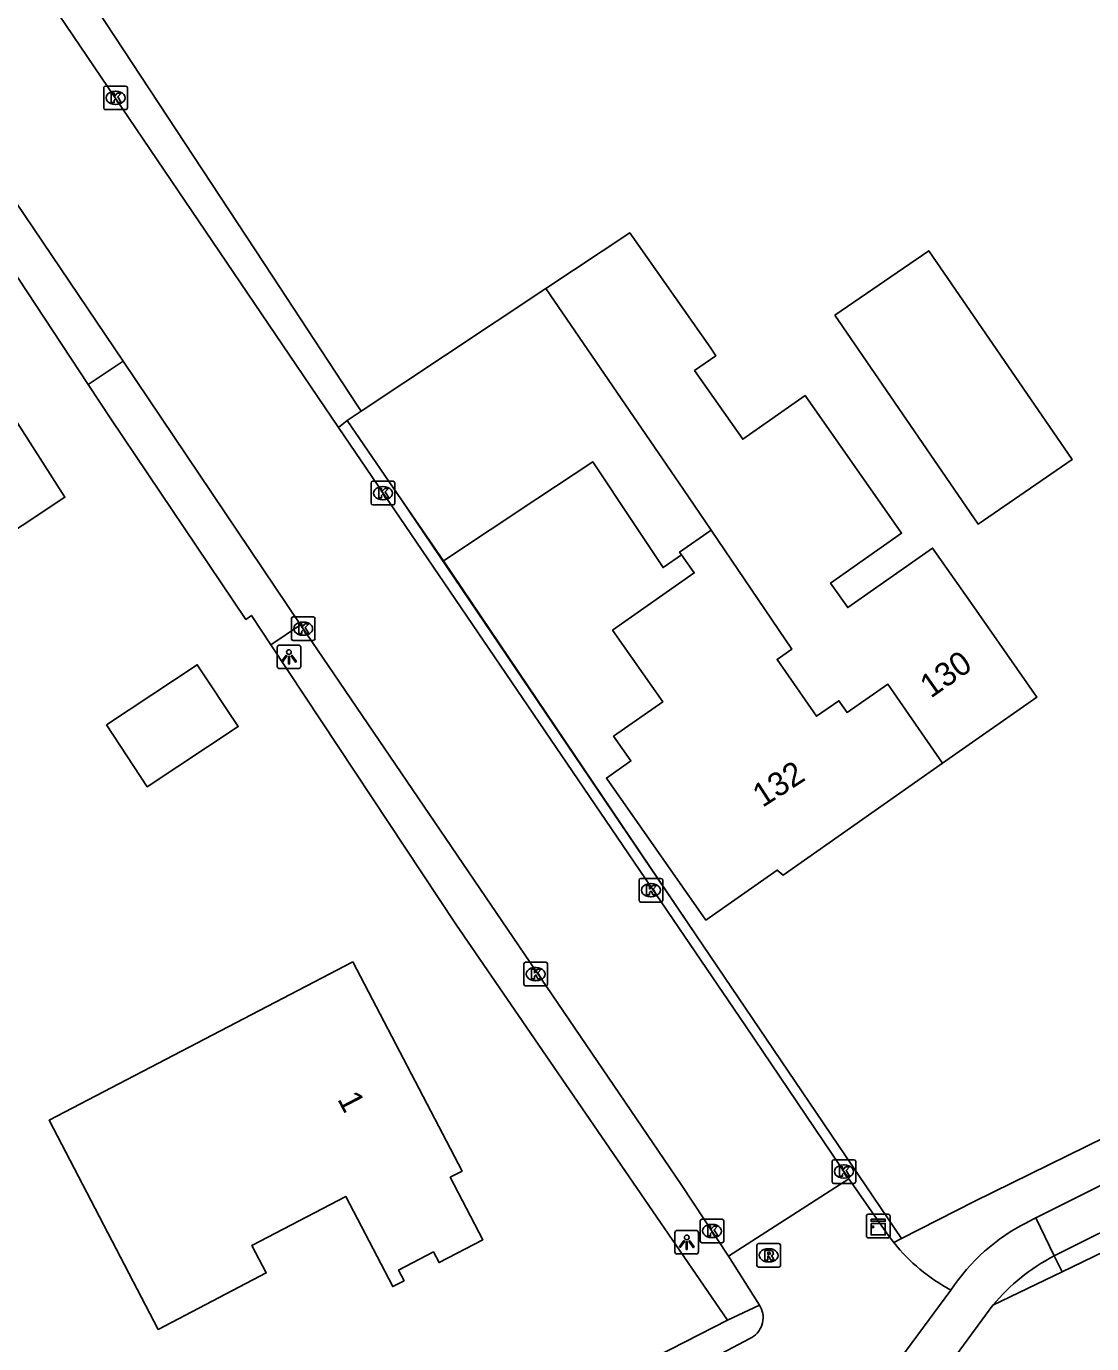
# Model space of a CAD drawing. Extents: x 157321 to 158827, y 386650 to 388532.
# Drawn here: x 157438.5 to 157483.6, y 387596.5 to 387652.3 of the extents above; entities that cross this region are included whole.
import ezdxf

# ---------------------------------------------------------------- set-up
doc = ezdxf.new("R2010")
doc.units = 0
for name, color, linetype in [('IMGEO_Berm_open', 7, 'Continuous'), ('IMGEO_Fietspad_open', 7, 'Continuous'), ('IMGEO_Kast', 7, 'Continuous'), ('IMGEO_Kolk', 7, 'Continuous'), ('IMGEO_Lichtpunt', 7, 'Continuous'), ('IMGEO_Muur', 7, 'Continuous'), ('IMGEO_Pand', 7, 'Continuous'), ('IMGEO_Pand_nummerreeks', 7, 'Continuous'), ('IMGEO_Rijbaan_lokaal_open', 7, 'Continuous'), ('IMGEO_Rioolput', 7, 'Continuous'), ('IMGEO_Voetpad_open', 7, 'Continuous')]:
    doc.layers.add(name, color=color, linetype=linetype)

msp = doc.modelspace()

# ---------------------------------------------------------------- linework, layer by layer
at = {"layer": 'IMGEO_Berm_open'}
msp.add_lwpolyline([(157482.017, 387600.249), (157482.357, 387599.577)], dxfattribs=at)
at = {"layer": 'IMGEO_Fietspad_open'}
for points in [[(157493.609, 387608.049), (157481.236, 387601.856)], [(157489.962, 387603.288), (157489.602, 387604.03), (157482.017, 387600.249)], [(157481.236, 387601.856), (157480.867, 387601.668)], [(157482.017, 387600.249), (157481.236, 387601.856)]]:
    msp.add_lwpolyline(points, dxfattribs=at)
for centre, radius, start, end in [((157484.73, 387594.08), 8.515, 116.978, 146.2846), ((157485.879, 387592.792), 8.397, 117.3823, 140.2597)]:
    msp.add_arc(centre, radius, start, end, dxfattribs=at)
at = {"layer": 'IMGEO_Kast'}
for p, q in [((157474.147, 387602.01), (157474.988, 387602.01)), ((157474.988, 387602.01), (157474.147, 387602.01)), ((157474.072, 387601.085), (157474.072, 387601.926)), ((157474.072, 387601.926), (157474.072, 387601.085)), ((157475.072, 387601.935), (157475.072, 387601.094)), ((157475.072, 387601.094), (157475.072, 387601.935)), ((157474.997, 387601.01), (157474.156, 387601.01)), ((157474.156, 387601.01), (157474.997, 387601.01))]:
    msp.add_line(p, q, dxfattribs=at)
for points in [[(157474.267, 387601.8), (157474.867, 387601.8), (157474.867, 387601.715), (157474.267, 387601.715), (157474.267, 387601.8)], [(157474.267, 387601.625), (157474.867, 387601.625), (157474.867, 387601.136), (157474.267, 387601.136), (157474.267, 387601.625)]]:
    msp.add_lwpolyline(points, dxfattribs=at)
msp.add_circle((157474.351, 387601.474), 0.0377, dxfattribs=at)
for centre, start, end in [((157474.15, 387601.932), 92.4484, 184.2845), ((157474.15, 387601.932), 92.4484, 184.2845), ((157474.994, 387601.932), 2.4484, 94.2845), ((157474.994, 387601.932), 2.4484, 94.2845), ((157474.15, 387601.088), 182.4484, 274.2845), ((157474.15, 387601.088), 182.4484, 274.2845), ((157474.994, 387601.088), 272.4484, 4.2845), ((157474.994, 387601.088), 272.4484, 4.2845)]:
    msp.add_arc(centre, 0.0779, start, end, dxfattribs=at)
at = {"layer": 'IMGEO_Kolk'}
for p, q in [((157441.799, 387648.823), (157441.799, 387649.675)), ((157441.874, 387649.749), (157442.726, 387649.749)), ((157442.287, 387649.529), (157442.312, 387649.529)), ((157442.8, 387649.675), (157442.8, 387648.823)), ((157442.31, 387648.969), (157442.285, 387648.969)), ((157442.726, 387648.749), (157441.874, 387648.749)), ((157453.114, 387632.098), (157453.114, 387632.95)), ((157453.189, 387633.024), (157454.041, 387633.024)), ((157453.602, 387632.804), (157453.627, 387632.804)), ((157454.115, 387632.95), (157454.115, 387632.098)), ((157453.625, 387632.244), (157453.6, 387632.244)), ((157454.041, 387632.024), (157453.189, 387632.024)), ((157449.738, 387626.364), (157449.738, 387627.216)), ((157449.813, 387627.29), (157450.665, 387627.29)), ((157450.226, 387627.07), (157450.251, 387627.07)), ((157450.739, 387627.216), (157450.739, 387626.364)), ((157450.249, 387626.51), (157450.224, 387626.51)), ((157450.665, 387626.29), (157449.813, 387626.29)), ((157464.45, 387615.297), (157464.45, 387616.149)), ((157464.525, 387616.223), (157465.377, 387616.223)), ((157464.938, 387616.003), (157464.963, 387616.003)), ((157465.451, 387616.149), (157465.451, 387615.297)), ((157464.961, 387615.443), (157464.936, 387615.443)), ((157465.377, 387615.223), (157464.525, 387615.223)), ((157459.578, 387611.749), (157459.578, 387612.601)), ((157459.653, 387612.675), (157460.505, 387612.675)), ((157460.579, 387612.601), (157460.579, 387611.749)), ((157460.066, 387612.455), (157460.091, 387612.455)), ((157460.505, 387611.675), (157459.653, 387611.675)), ((157460.089, 387611.895), (157460.064, 387611.895)), ((157472.618, 387603.391), (157472.618, 387604.243)), ((157472.693, 387604.317), (157473.545, 387604.317)), ((157473.619, 387604.243), (157473.619, 387603.391)), ((157473.106, 387604.097), (157473.131, 387604.097)), ((157473.545, 387603.317), (157472.693, 387603.317)), ((157473.129, 387603.537), (157473.104, 387603.537)), ((157467.037, 387600.877), (157467.037, 387601.729)), ((157467.112, 387601.803), (157467.964, 387601.803)), ((157467.525, 387601.583), (157467.55, 387601.583)), ((157468.038, 387601.729), (157468.038, 387600.877)), ((157467.548, 387601.023), (157467.523, 387601.023)), ((157467.964, 387600.803), (157467.112, 387600.803))]:
    msp.add_line(p, q, dxfattribs=at)
for points in [[(157441.799, 387648.823), (157441.799, 387649.675)], [(157441.874, 387649.749), (157442.726, 387649.749)], [(157442.12, 387649.449), (157442.243, 387649.449), (157442.243, 387649.298), (157442.373, 387649.449), (157442.537, 387649.449), (157442.391, 387649.298), (157442.544, 387649.049), (157442.392, 387649.049), (157442.307, 387649.213), (157442.243, 387649.146), (157442.243, 387649.049), (157442.12, 387649.049), (157442.12, 387649.449)], [(157442.8, 387649.675), (157442.8, 387648.823)], [(157442.726, 387648.749), (157441.874, 387648.749)], [(157453.114, 387632.098), (157453.114, 387632.95)], [(157453.189, 387633.024), (157454.041, 387633.024)], [(157453.435, 387632.724), (157453.558, 387632.724), (157453.558, 387632.573), (157453.688, 387632.724), (157453.852, 387632.724), (157453.706, 387632.573), (157453.859, 387632.324), (157453.707, 387632.324), (157453.622, 387632.488), (157453.558, 387632.421), (157453.558, 387632.324), (157453.435, 387632.324), (157453.435, 387632.724)], [(157454.115, 387632.95), (157454.115, 387632.098)], [(157454.041, 387632.024), (157453.189, 387632.024)], [(157449.738, 387626.364), (157449.738, 387627.216)], [(157449.813, 387627.29), (157450.665, 387627.29)], [(157450.739, 387627.216), (157450.739, 387626.364)], [(157450.059, 387626.99), (157450.182, 387626.99), (157450.182, 387626.839), (157450.312, 387626.99), (157450.476, 387626.99), (157450.33, 387626.839), (157450.483, 387626.59), (157450.331, 387626.59), (157450.246, 387626.754), (157450.182, 387626.687), (157450.182, 387626.59), (157450.059, 387626.59), (157450.059, 387626.99)], [(157450.665, 387626.29), (157449.813, 387626.29)], [(157464.45, 387615.297), (157464.45, 387616.149)], [(157464.525, 387616.223), (157465.377, 387616.223)], [(157464.771, 387615.923), (157464.894, 387615.923), (157464.894, 387615.772), (157465.024, 387615.923), (157465.188, 387615.923), (157465.042, 387615.772), (157465.195, 387615.523), (157465.043, 387615.523), (157464.958, 387615.687), (157464.894, 387615.62), (157464.894, 387615.523), (157464.771, 387615.523), (157464.771, 387615.923)], [(157465.451, 387616.149), (157465.451, 387615.297)], [(157465.377, 387615.223), (157464.525, 387615.223)], [(157459.578, 387611.749), (157459.578, 387612.601)], [(157459.653, 387612.675), (157460.505, 387612.675)], [(157460.579, 387612.601), (157460.579, 387611.749)], [(157459.899, 387612.375), (157460.022, 387612.375), (157460.022, 387612.224), (157460.152, 387612.375), (157460.316, 387612.375), (157460.17, 387612.224), (157460.323, 387611.975), (157460.171, 387611.975), (157460.086, 387612.139), (157460.022, 387612.072), (157460.022, 387611.975), (157459.899, 387611.975), (157459.899, 387612.375)], [(157460.505, 387611.675), (157459.653, 387611.675)], [(157472.618, 387603.391), (157472.618, 387604.243)], [(157472.693, 387604.317), (157473.545, 387604.317)], [(157473.619, 387604.243), (157473.619, 387603.391)], [(157472.939, 387604.017), (157473.062, 387604.017), (157473.062, 387603.866), (157473.192, 387604.017), (157473.356, 387604.017), (157473.21, 387603.866), (157473.363, 387603.617), (157473.211, 387603.617), (157473.126, 387603.781), (157473.062, 387603.714), (157473.062, 387603.617), (157472.939, 387603.617), (157472.939, 387604.017)], [(157473.545, 387603.317), (157472.693, 387603.317)], [(157467.037, 387600.877), (157467.037, 387601.729)], [(157467.112, 387601.803), (157467.964, 387601.803)], [(157467.358, 387601.503), (157467.481, 387601.503), (157467.481, 387601.352), (157467.611, 387601.503), (157467.775, 387601.503), (157467.629, 387601.352), (157467.782, 387601.103), (157467.63, 387601.103), (157467.545, 387601.267), (157467.481, 387601.2), (157467.481, 387601.103), (157467.358, 387601.103), (157467.358, 387601.503)], [(157468.038, 387601.729), (157468.038, 387600.877)], [(157467.964, 387600.803), (157467.112, 387600.803)]]:
    msp.add_lwpolyline(points, dxfattribs=at)
for centre, start, end in [((157441.876, 387649.673), 91.552, 178.448), ((157441.876, 387649.673), 91.552, 178.448), ((157442.724, 387649.673), 1.552, 88.448), ((157442.724, 387649.673), 1.552, 88.448), ((157441.876, 387648.825), 181.552, 268.448), ((157441.876, 387648.825), 181.552, 268.448), ((157442.724, 387648.825), 271.552, 358.448), ((157442.724, 387648.825), 271.552, 358.448), ((157453.191, 387632.948), 91.552, 178.448), ((157453.191, 387632.948), 91.552, 178.448), ((157454.039, 387632.948), 1.552, 88.448), ((157454.039, 387632.948), 1.552, 88.448), ((157453.191, 387632.1), 181.552, 268.448), ((157453.191, 387632.1), 181.552, 268.448), ((157454.039, 387632.1), 271.552, 358.448), ((157454.039, 387632.1), 271.552, 358.448), ((157449.815, 387627.214), 91.552, 178.448), ((157449.815, 387627.214), 91.552, 178.448), ((157450.663, 387627.214), 1.552, 88.448), ((157450.663, 387627.214), 1.552, 88.448), ((157449.815, 387626.366), 181.552, 268.448), ((157449.815, 387626.366), 181.552, 268.448), ((157450.663, 387626.366), 271.552, 358.448), ((157450.663, 387626.366), 271.552, 358.448), ((157464.527, 387616.147), 91.552, 178.448), ((157464.527, 387616.147), 91.552, 178.448), ((157465.375, 387616.147), 1.552, 88.448), ((157465.375, 387616.147), 1.552, 88.448), ((157464.527, 387615.299), 181.552, 268.448), ((157464.527, 387615.299), 181.552, 268.448), ((157465.375, 387615.299), 271.552, 358.448), ((157465.375, 387615.299), 271.552, 358.448), ((157459.655, 387612.599), 91.552, 178.448), ((157459.655, 387612.599), 91.552, 178.448), ((157460.503, 387612.599), 1.552, 88.448), ((157460.503, 387612.599), 1.552, 88.448), ((157459.655, 387611.751), 181.552, 268.448), ((157459.655, 387611.751), 181.552, 268.448), ((157460.503, 387611.751), 271.552, 358.448), ((157460.503, 387611.751), 271.552, 358.448), ((157472.695, 387604.241), 91.552, 178.448), ((157472.695, 387604.241), 91.552, 178.448), ((157473.543, 387604.241), 1.552, 88.448), ((157473.543, 387604.241), 1.552, 88.448), ((157472.695, 387603.393), 181.552, 268.448), ((157472.695, 387603.393), 181.552, 268.448), ((157473.543, 387603.393), 271.552, 358.448), ((157473.543, 387603.393), 271.552, 358.448), ((157467.114, 387601.727), 91.552, 178.448), ((157467.114, 387601.727), 91.552, 178.448), ((157467.962, 387601.727), 1.552, 88.448), ((157467.962, 387601.727), 1.552, 88.448), ((157467.114, 387600.879), 181.552, 268.448), ((157467.114, 387600.879), 181.552, 268.448), ((157467.962, 387600.879), 271.552, 358.448), ((157467.962, 387600.879), 271.552, 358.448)]:
    msp.add_arc(centre, 0.0765, start, end, dxfattribs=at)
for centre, major_axis, ratio, start_param, end_param in [((157442.286, 387649.249), (-0.387, 0.002), 0.722429, 4.712389, 7.853982), ((157442.311, 387649.249), (-0.39, 0.002), 0.717154, 1.570796, 4.712389), ((157453.601, 387632.524), (-0.387, 0.002), 0.722429, 4.712389, 7.853982), ((157453.626, 387632.524), (-0.39, 0.002), 0.717154, 1.570796, 4.712389), ((157450.225, 387626.79), (-0.387, 0.002), 0.722429, 4.712389, 7.853982), ((157450.25, 387626.79), (-0.39, 0.002), 0.717154, 1.570796, 4.712389), ((157464.937, 387615.723), (-0.387, 0.002), 0.722429, 4.712389, 7.853982), ((157464.962, 387615.723), (-0.39, 0.002), 0.717154, 1.570796, 4.712389), ((157460.065, 387612.175), (-0.387, 0.002), 0.722429, 4.712389, 7.853982), ((157460.09, 387612.175), (-0.39, 0.002), 0.717154, 1.570796, 4.712389), ((157473.105, 387603.817), (-0.387, 0.002), 0.722429, 4.712389, 7.853982), ((157473.13, 387603.817), (-0.39, 0.002), 0.717154, 1.570796, 4.712389), ((157467.524, 387601.303), (-0.387, 0.002), 0.722429, 4.712389, 7.853982), ((157467.549, 387601.303), (-0.39, 0.002), 0.717154, 1.570796, 4.712389)]:
    msp.add_ellipse(centre, major_axis=major_axis, ratio=ratio, start_param=start_param, end_param=end_param, dxfattribs=at)
at = {"layer": 'IMGEO_Lichtpunt'}
for p, q in [((157449.139, 387626.002), (157449.139, 387625.195)), ((157449.139, 387626.002), (157449.139, 387625.195)), ((157450.041, 387626.097), (157449.233, 387626.097)), ((157450.041, 387626.097), (157449.233, 387626.097)), ((157450.135, 387625.195), (157450.135, 387626.002)), ((157450.135, 387625.195), (157450.135, 387626.002)), ((157449.233, 387625.101), (157450.041, 387625.101)), ((157449.233, 387625.101), (157450.041, 387625.101)), ((157465.969, 387601.231), (157465.969, 387600.424)), ((157465.969, 387601.231), (157465.969, 387600.424)), ((157466.871, 387601.326), (157466.063, 387601.326)), ((157466.871, 387601.326), (157466.063, 387601.326)), ((157466.965, 387600.424), (157466.965, 387601.231)), ((157466.965, 387600.424), (157466.965, 387601.231)), ((157466.063, 387600.33), (157466.871, 387600.33)), ((157466.063, 387600.33), (157466.871, 387600.33))]:
    msp.add_line(p, q, dxfattribs=at)
for points in [[(157449.513, 387625.666), (157449.552, 387625.638), (157449.364, 387625.376), (157449.326, 387625.403), (157449.513, 387625.666)], [(157449.615, 387625.618), (157449.662, 387625.618), (157449.662, 387625.296), (157449.615, 387625.296), (157449.615, 387625.618)], [(157449.725, 387625.638), (157449.763, 387625.665), (157449.95, 387625.403), (157449.911, 387625.375), (157449.725, 387625.638)], [(157466.343, 387600.895), (157466.382, 387600.867), (157466.194, 387600.605), (157466.156, 387600.632), (157466.343, 387600.895)], [(157466.445, 387600.847), (157466.492, 387600.847), (157466.492, 387600.525), (157466.445, 387600.525), (157466.445, 387600.847)], [(157466.555, 387600.867), (157466.593, 387600.894), (157466.78, 387600.632), (157466.741, 387600.604), (157466.555, 387600.867)]]:
    msp.add_lwpolyline(points, dxfattribs=at)
for centre in [(157449.638, 387625.8), (157466.468, 387601.029)]:
    msp.add_circle(centre, 0.0994, dxfattribs=at)
for centre, start, end in [((157449.233, 387626.002), 90, 180), ((157449.233, 387626.002), 90, 180), ((157450.041, 387626.002), 0, 90), ((157450.041, 387626.002), 0, 90), ((157449.233, 387625.195), 180, 270), ((157449.233, 387625.195), 180, 270), ((157450.041, 387625.195), 270, 0), ((157450.041, 387625.195), 270, 360), ((157466.063, 387601.231), 90, 180), ((157466.063, 387601.231), 90, 180), ((157466.871, 387601.231), 0, 90), ((157466.871, 387601.231), 0, 90), ((157466.063, 387600.424), 180, 270), ((157466.063, 387600.424), 180, 270), ((157466.871, 387600.424), 270, 0), ((157466.871, 387600.424), 270, 360)]:
    msp.add_arc(centre, 0.0946, start, end, dxfattribs=at)
at = {"layer": 'IMGEO_Muur'}
for points in [[(157431.16, 387652.274), (157441.141, 387637.118)], [(157441.141, 387637.118), (157442.095, 387635.671)], [(157454.396, 387632.244), (157466.851, 387613.838)]]:
    msp.add_lwpolyline(points, dxfattribs=at)
at = {"layer": 'IMGEO_Pand'}
for points in [[(157419.341, 387645.069), (157428.476, 387650.638), (157440.159, 387632.352), (157431.022, 387626.307), (157430.353, 387627.404), (157426.19, 387624.866), (157427.395, 387622.889), (157427.627, 387623.031), (157427.961, 387622.484), (157422.111, 387618.917), (157408.617, 387638.531)], [(157460.51, 387641.181), (157464.06, 387643.54), (157467.454, 387638.698), (157467.705, 387638.34), (157466.804, 387637.708), (157468.838, 387634.806), (157471.476, 387636.655), (157475.562, 387630.826), (157472.556, 387628.718), (157473.283, 387627.68), (157476.871, 387630.196), (157478.419, 387627.989), (157481.289, 387623.895), (157477.296, 387621.095)], [(157472.732, 387640.048), (157478.8, 387631.216), (157482.779, 387633.95), (157476.711, 387642.782), (157472.732, 387640.048)], [(157460.51, 387641.181), (157456.263, 387638.36), (157452.692, 387635.988)], [(157467.504, 387630.962), (157466.329, 387632.678), (157460.51, 387641.181)], [(157452.692, 387635.988), (157452.098, 387635.593)], [(157452.098, 387635.593), (157454.396, 387632.244), (157456.173, 387629.654)], [(157456.173, 387629.654), (157460.12, 387632.276), (157462.493, 387633.853), (157464.231, 387631.235), (157465.468, 387629.372), (157466.247, 387629.918)], [(157466.247, 387629.918), (157466.168, 387630.03), (157467.504, 387630.962)], [(157467.504, 387630.962), (157470.917, 387625.923), (157470.289, 387625.489), (157471.954, 387623.08), (157472.91, 387623.74), (157473.254, 387623.242), (157474.985, 387624.439), (157477.296, 387621.095)], [(157477.296, 387621.095), (157470.543, 387616.36), (157470.294, 387616.575), (157467.281, 387614.462), (157463.072, 387620.464), (157464.109, 387621.192), (157463.377, 387622.237), (157465.453, 387623.693), (157463.33, 387626.721), (157466.788, 387629.146), (157466.247, 387629.918)], [(157441.913, 387622.716), (157445.76, 387625.261), (157447.491, 387622.645), (157443.643, 387620.1), (157441.913, 387622.716)], [(157452.343, 387612.69), (157456.96, 387603.835), (157456.464, 387603.577), (157457.841, 387600.935), (157455.987, 387599.969), (157455.753, 387600.417), (157454.275, 387599.646), (157454.508, 387599.198), (157454.029, 387598.948), (157452.039, 387602.766), (157448.069, 387600.696), (157448.678, 387599.528), (157444.103, 387597.142), (157439.49, 387605.989), (157452.343, 387612.69)]]:
    msp.add_lwpolyline(points, dxfattribs=at)
at = {"layer": 'IMGEO_Rijbaan_lokaal_open'}
for points in [[(157442.615, 387638.112), (157434.281, 387650.428), (157433.944, 387650.859), (157433.339, 387651.683), (157432.066, 387653.223), (157430.656, 387654.695), (157419.814, 387665.122)], [(157451.74, 387635.306), (157439.029, 387654.077)], [(157450.126, 387626.955), (157442.615, 387638.112)], [(157473.33, 387603.504), (157468.955, 387609.99), (157451.74, 387635.306)], [(157450.126, 387626.955), (157466.232, 387603.27), (157468.238, 387600.234)], [(157468.238, 387600.234), (157473.33, 387603.504)], [(157475.229, 387600.817), (157475.072, 387601.021), (157474.922, 387601.23), (157473.33, 387603.504)], [(157482.357, 387599.577), (157486.348, 387601.503)], [(157468.238, 387600.234), (157469.541, 387598.164)], [(157479.422, 387598.161), (157482.357, 387599.577)], [(157477.647, 387598.806), (157474.137, 387594.049)], [(157469.592, 387598.084), (157469.541, 387598.164)], [(157475.734, 387593.15), (157479.422, 387598.161)], [(157466.982, 387595.618), (157469.141, 387596.752)]]:
    msp.add_lwpolyline(points, dxfattribs=at)
for centre, radius, start, end in [((157481.265, 387605.615), 7.71, 218.4826, 242.0182), ((157468.729, 387597.634), 0.973, 295.0469, 27.5421)]:
    msp.add_arc(centre, radius, start, end, dxfattribs=at)
at = {"layer": 'IMGEO_Rioolput'}
for p, q in [((157469.437, 387599.848), (157469.437, 387600.7)), ((157469.512, 387600.774), (157470.364, 387600.774)), ((157469.925, 387600.554), (157469.95, 387600.554)), ((157470.438, 387600.7), (157470.438, 387599.848)), ((157470.364, 387599.774), (157469.512, 387599.774)), ((157469.948, 387599.994), (157469.923, 387599.994))]:
    msp.add_line(p, q, dxfattribs=at)
for points in [[(157469.437, 387599.848), (157469.437, 387600.7)], [(157469.512, 387600.774), (157470.364, 387600.774)], [(157470.026, 387600.472), (157469.774, 387600.474), (157469.774, 387600.074)], [(157469.952, 387600.393), (157469.898, 387600.393), (157469.898, 387600.312)], [(157469.898, 387600.312), (157469.95, 387600.312)], [(157470.438, 387600.7), (157470.438, 387599.848)], [(157470.364, 387599.774), (157469.512, 387599.774)], [(157469.774, 387600.074), (157469.898, 387600.074), (157469.898, 387600.236), (157469.909, 387600.236)], [(157469.956, 387600.207), (157470.027, 387600.074), (157470.167, 387600.074), (157470.102, 387600.2)]]:
    msp.add_lwpolyline(points, dxfattribs=at)
for centre, radius, start, end in [((157469.514, 387600.698), 0.0765, 91.552, 178.448), ((157469.514, 387600.698), 0.0765, 91.552, 178.448), ((157469.934, 387600.501), 0.19, 274.7715, 282.9687), ((157469.958, 387600.297), 0.0964, 77.0061, 93.1865), ((157469.972, 387600.354), 0.0378, 276.6634, 79.6772), ((157470.025, 387600.362), 0.109, 350.3612, 89.416), ((157470.023, 387600.362), 0.112, 277.5842, 350.9817), ((157470.362, 387600.698), 0.0765, 1.552, 88.448), ((157470.362, 387600.698), 0.0765, 1.552, 88.448), ((157469.514, 387599.85), 0.0765, 181.552, 268.448), ((157469.514, 387599.85), 0.0765, 181.552, 268.448), ((157469.908, 387600.183), 0.0533, 26.0293, 88.6989), ((157470.007, 387600.147), 0.108, 29.5134, 73.7905), ((157470.362, 387599.85), 0.0765, 271.552, 358.448), ((157470.362, 387599.85), 0.0765, 271.552, 358.448)]:
    msp.add_arc(centre, radius, start, end, dxfattribs=at)
for centre, major_axis, ratio, start_param, end_param in [((157469.924, 387600.274), (-0.387, 0.002), 0.722429, 4.712389, 7.853982), ((157469.949, 387600.274), (-0.39, 0.002), 0.717154, 1.570796, 4.712389)]:
    msp.add_ellipse(centre, major_axis=major_axis, ratio=ratio, start_param=start_param, end_param=end_param, dxfattribs=at)
at = {"layer": 'IMGEO_Voetpad_open'}
for points in [[(157441.141, 387637.118), (157431.16, 387652.274), (157430.814, 387652.063), (157417.795, 387664.547)], [(157435.461, 387661.595), (157437.054, 387659.761), (157448.936, 387641.697), (157452.491, 387636.294), (157452.692, 387635.988)], [(157441.141, 387637.118), (157442.615, 387638.112)], [(157448.87, 387626.108), (157448.047, 387627.351), (157447.816, 387627.183), (157442.095, 387635.671), (157441.141, 387637.118)], [(157451.74, 387635.306), (157452.098, 387635.593)], [(157456.173, 387629.654), (157466.851, 387613.838), (157475.55, 387600.981)], [(157448.87, 387626.108), (157450.126, 387626.955)], [(157468.188, 387597.53), (157456.697, 387614.284), (157448.87, 387626.108)], [(157475.55, 387600.981), (157478.632, 387602.553), (157492.871, 387609.553)], [(157475.55, 387600.981), (157475.229, 387600.817)], [(157469.541, 387598.164), (157468.188, 387597.53)], [(157444.6, 387585.462), (157468.188, 387597.53)]]:
    msp.add_lwpolyline(points, dxfattribs=at)

# ---------------------------------------------------------------- texts
at = {"layer": 'IMGEO_Pand_nummerreeks'}
for s, rotation, p in [('130', 35.0364, (157476.795, 387623.822)), ('132', 32.8419, (157469.678, 387619.201)), ('1', 297.5361, (157451.669, 387606.889))]:
    msp.add_text(s, height=1, rotation=rotation, dxfattribs=at).set_placement(p)

doc.saveas('drawing.dxf')
